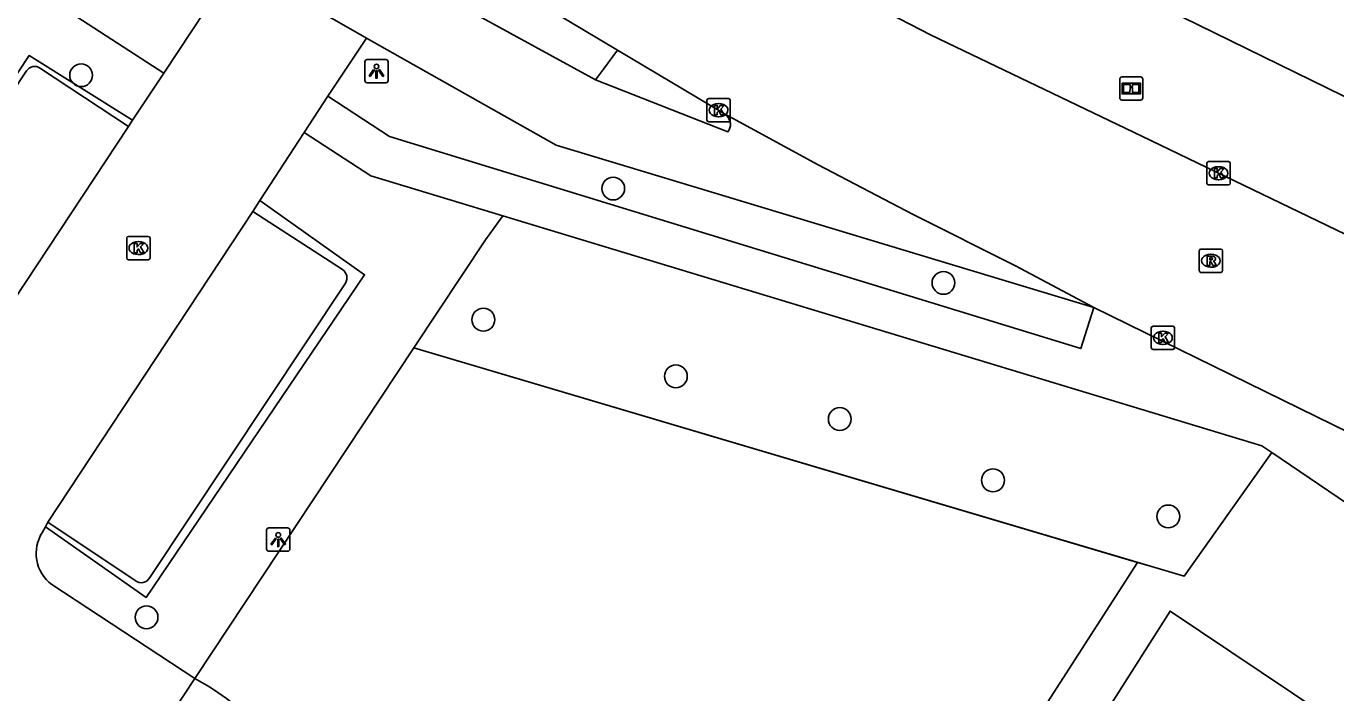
# Model space of a CAD drawing. Extents: x 159280 to 160375, y 384531 to 385872.
# Drawn here: x 159886.2 to 159942.5, y 384661.6 to 384690.2 of the extents above; entities that cross this region are included whole.
import ezdxf

# ---------------------------------------------------------------- set-up
doc = ezdxf.new("R2010")
doc.units = 0
for name, color, linetype in [('IMGEO_Boom', 7, 'Continuous'), ('IMGEO_Fietspad_open', 7, 'Continuous'), ('IMGEO_Groenvoorziening', 7, 'Continuous'), ('IMGEO_Haag', 7, 'Continuous'), ('IMGEO_Informatiebord', 7, 'Continuous'), ('IMGEO_Kolk', 7, 'Continuous'), ('IMGEO_Lichtpunt', 7, 'Continuous'), ('IMGEO_Muur', 7, 'Continuous'), ('IMGEO_Pand', 7, 'Continuous'), ('IMGEO_Parkeervlak_open', 7, 'Continuous'), ('IMGEO_Rijbaan_lokaal_open', 7, 'Continuous'), ('IMGEO_Rioolput', 7, 'Continuous'), ('IMGEO_Verkeerseiland_open', 7, 'Continuous'), ('IMGEO_Voetpad_halfverhard', 7, 'Continuous'), ('IMGEO_Voetpad_open', 7, 'Continuous')]:
    doc.layers.add(name, color=color, linetype=linetype)

msp = doc.modelspace()

# ---------------------------------------------------------------- linework, layer by layer
at = {"layer": 'IMGEO_Boom'}
for centre in [(159888.593, 384688.061), (159911.433, 384683.203), (159925.61, 384679.155), (159905.86, 384677.576), (159914.122, 384675.148), (159921.157, 384673.314), (159927.734, 384670.686), (159935.26, 384669.138), (159891.401, 384664.811)]:
    msp.add_circle(centre, 0.489, dxfattribs=at)
at = {"layer": 'IMGEO_Fietspad_open'}
for points in [[(159910.675, 384687.862), (159902.589, 384692.298)], [(159900.836, 384689.65), (159908.991, 384685.067), (159932.066, 384678.101)], [(159916.204, 384686.402), (159916.235, 384686.382), (159916.273, 384686.354), (159916.308, 384686.322), (159916.34, 384686.288), (159916.368, 384686.25), (159916.394, 384686.211), (159916.415, 384686.169), (159916.433, 384686.125), (159916.447, 384686.08), (159916.456, 384686.034), (159916.462, 384685.988), (159916.463, 384685.941), (159916.461, 384685.894), (159916.454, 384685.847), (159916.442, 384685.802), (159916.427, 384685.757), (159916.408, 384685.714), (159916.385, 384685.673), (159916.359, 384685.634), (159910.675, 384687.862)]]:
    msp.add_lwpolyline(points, dxfattribs=at)
at = {"layer": 'IMGEO_Groenvoorziening'}
for points in [[(159902.877, 384676.37), (159905.95, 384681.007), (159906.691, 384682.028)], [(159893.476, 384662.184), (159902.877, 384676.37)], [(159902.877, 384676.37), (159933.943, 384667.166)]]:
    msp.add_lwpolyline(points, dxfattribs=at)
at = {"layer": 'IMGEO_Haag'}
for points in [[(159877.255, 384675.123), (159886.356, 384688.908), (159890.803, 384686.136)], [(159896.266, 384682.682), (159900.764, 384679.502), (159891.387, 384665.663), (159887.062, 384668.695)]]:
    msp.add_lwpolyline(points, dxfattribs=at)
at = {"layer": 'IMGEO_Informatiebord'}
for p, q in [((159933.175, 384687.092), (159933.175, 384687.892)), ((159933.175, 384687.892), (159933.175, 384687.092)), ((159933.275, 384687.992), (159934.065, 384687.992)), ((159934.065, 384687.992), (159933.275, 384687.992)), ((159934.165, 384687.892), (159934.165, 384687.092)), ((159934.165, 384687.092), (159934.165, 384687.892)), ((159934.065, 384686.992), (159933.275, 384686.992)), ((159933.275, 384686.992), (159934.065, 384686.992))]:
    msp.add_line(p, q, dxfattribs=at)
for points in [[(159933.276, 384687.724), (159934.064, 384687.724), (159934.064, 384687.26), (159933.276, 384687.26), (159933.276, 384687.724)], [(159933.341, 384687.659), (159933.341, 384687.325), (159933.616, 384687.325), (159933.617, 384687.538), (159933.721, 384687.539), (159933.722, 384687.325), (159933.999, 384687.325), (159933.999, 384687.659), (159933.723, 384687.659), (159933.723, 384687.579), (159933.617, 384687.579), (159933.617, 384687.659), (159933.341, 384687.659)]]:
    msp.add_lwpolyline(points, dxfattribs=at)
for centre, start, end in [((159933.275, 384687.892), 90, 180), ((159933.275, 384687.892), 90, 180), ((159934.065, 384687.892), 0, 90), ((159934.065, 384687.892), 360, 90), ((159933.275, 384687.092), 180, 270), ((159933.275, 384687.092), 180, 270), ((159934.065, 384687.092), 270, 0), ((159934.065, 384687.092), 270, 0)]:
    msp.add_arc(centre, 0.1, start, end, dxfattribs=at)
at = {"layer": 'IMGEO_Kolk'}
for p, q in [((159915.457, 384686.138), (159915.457, 384686.99)), ((159915.532, 384687.064), (159916.384, 384687.064)), ((159915.945, 384686.844), (159915.97, 384686.844)), ((159916.458, 384686.99), (159916.458, 384686.138)), ((159915.968, 384686.284), (159915.943, 384686.284)), ((159916.384, 384686.064), (159915.532, 384686.064)), ((159936.918, 384683.433), (159936.918, 384684.285)), ((159936.993, 384684.359), (159937.845, 384684.359)), ((159937.406, 384684.139), (159937.431, 384684.139)), ((159937.919, 384684.285), (159937.919, 384683.433)), ((159937.845, 384683.359), (159936.993, 384683.359)), ((159937.429, 384683.579), (159937.404, 384683.579)), ((159890.624, 384681.149), (159891.476, 384681.149)), ((159890.549, 384680.223), (159890.549, 384681.075)), ((159891.037, 384680.929), (159891.062, 384680.929)), ((159891.55, 384681.075), (159891.55, 384680.223)), ((159891.476, 384680.149), (159890.624, 384680.149)), ((159891.06, 384680.369), (159891.035, 384680.369)), ((159934.531, 384676.372), (159934.531, 384677.224)), ((159934.606, 384677.298), (159935.458, 384677.298)), ((159935.532, 384677.224), (159935.532, 384676.372)), ((159935.019, 384677.078), (159935.044, 384677.078)), ((159935.458, 384676.298), (159934.606, 384676.298)), ((159935.042, 384676.518), (159935.017, 384676.518))]:
    msp.add_line(p, q, dxfattribs=at)
for points in [[(159915.457, 384686.138), (159915.457, 384686.99)], [(159915.532, 384687.064), (159916.384, 384687.064)], [(159915.778, 384686.764), (159915.901, 384686.764), (159915.901, 384686.613), (159916.031, 384686.764), (159916.195, 384686.764), (159916.049, 384686.613), (159916.202, 384686.364), (159916.05, 384686.364), (159915.965, 384686.528), (159915.901, 384686.461), (159915.901, 384686.364), (159915.778, 384686.364), (159915.778, 384686.764)], [(159916.458, 384686.99), (159916.458, 384686.138)], [(159916.384, 384686.064), (159915.532, 384686.064)], [(159936.918, 384683.433), (159936.918, 384684.285)], [(159936.993, 384684.359), (159937.845, 384684.359)], [(159937.239, 384684.059), (159937.362, 384684.059), (159937.362, 384683.908), (159937.492, 384684.059), (159937.656, 384684.059), (159937.51, 384683.908), (159937.663, 384683.659), (159937.511, 384683.659), (159937.426, 384683.823), (159937.362, 384683.756), (159937.362, 384683.659), (159937.239, 384683.659), (159937.239, 384684.059)], [(159937.919, 384684.285), (159937.919, 384683.433)], [(159937.845, 384683.359), (159936.993, 384683.359)], [(159890.624, 384681.149), (159891.476, 384681.149)], [(159890.549, 384680.223), (159890.549, 384681.075)], [(159890.87, 384680.849), (159890.993, 384680.849), (159890.993, 384680.698), (159891.123, 384680.849), (159891.287, 384680.849), (159891.141, 384680.698), (159891.294, 384680.449), (159891.142, 384680.449), (159891.057, 384680.613), (159890.993, 384680.546), (159890.993, 384680.449), (159890.87, 384680.449), (159890.87, 384680.849)], [(159891.55, 384681.075), (159891.55, 384680.223)], [(159891.476, 384680.149), (159890.624, 384680.149)], [(159934.531, 384676.372), (159934.531, 384677.224)], [(159934.606, 384677.298), (159935.458, 384677.298)], [(159935.532, 384677.224), (159935.532, 384676.372)], [(159934.852, 384676.998), (159934.975, 384676.998), (159934.975, 384676.847), (159935.105, 384676.998), (159935.269, 384676.998), (159935.123, 384676.847), (159935.276, 384676.598), (159935.124, 384676.598), (159935.039, 384676.762), (159934.975, 384676.695), (159934.975, 384676.598), (159934.852, 384676.598), (159934.852, 384676.998)], [(159935.458, 384676.298), (159934.606, 384676.298)]]:
    msp.add_lwpolyline(points, dxfattribs=at)
for centre, start, end in [((159915.534, 384686.988), 91.552, 178.448), ((159915.534, 384686.988), 91.552, 178.448), ((159916.382, 384686.988), 1.552, 88.448), ((159916.382, 384686.988), 1.552, 88.448), ((159915.534, 384686.14), 181.552, 268.448), ((159915.534, 384686.14), 181.552, 268.448), ((159916.382, 384686.14), 271.552, 358.448), ((159916.382, 384686.14), 271.552, 358.448), ((159936.995, 384684.283), 91.552, 178.448), ((159936.995, 384684.283), 91.552, 178.448), ((159937.843, 384684.283), 1.552, 88.448), ((159937.843, 384684.283), 1.552, 88.448), ((159936.995, 384683.435), 181.552, 268.448), ((159936.995, 384683.435), 181.552, 268.448), ((159937.843, 384683.435), 271.552, 358.448), ((159937.843, 384683.435), 271.552, 358.448), ((159890.626, 384681.073), 91.552, 178.448), ((159890.626, 384681.073), 91.552, 178.448), ((159891.474, 384681.073), 1.552, 88.448), ((159891.474, 384681.073), 1.552, 88.448), ((159890.626, 384680.225), 181.552, 268.448), ((159890.626, 384680.225), 181.552, 268.448), ((159891.474, 384680.225), 271.552, 358.448), ((159891.474, 384680.225), 271.552, 358.448), ((159934.608, 384677.222), 91.552, 178.448), ((159934.608, 384677.222), 91.552, 178.448), ((159935.456, 384677.222), 1.552, 88.448), ((159935.456, 384677.222), 1.552, 88.448), ((159934.608, 384676.374), 181.552, 268.448), ((159934.608, 384676.374), 181.552, 268.448), ((159935.456, 384676.374), 271.552, 358.448), ((159935.456, 384676.374), 271.552, 358.448)]:
    msp.add_arc(centre, 0.0765, start, end, dxfattribs=at)
for centre, major_axis, ratio, start_param, end_param in [((159915.944, 384686.564), (-0.387, 0.002), 0.722429, 4.712389, 7.853982), ((159915.969, 384686.564), (-0.39, 0.002), 0.717154, 1.570796, 4.712389), ((159937.405, 384683.859), (-0.387, 0.002), 0.722429, 4.712389, 7.853982), ((159937.43, 384683.859), (-0.39, 0.002), 0.717154, 1.570796, 4.712389), ((159891.036, 384680.649), (-0.387, 0.002), 0.722429, 4.712389, 7.853982), ((159891.061, 384680.649), (-0.39, 0.002), 0.717154, 1.570796, 4.712389), ((159935.018, 384676.798), (-0.387, 0.002), 0.722429, 4.712389, 7.853982), ((159935.043, 384676.798), (-0.39, 0.002), 0.717154, 1.570796, 4.712389)]:
    msp.add_ellipse(centre, major_axis=major_axis, ratio=ratio, start_param=start_param, end_param=end_param, dxfattribs=at)
at = {"layer": 'IMGEO_Lichtpunt'}
for p, q in [((159900.774, 384688.639), (159900.774, 384687.832)), ((159900.774, 384688.639), (159900.774, 384687.832)), ((159901.676, 384688.734), (159900.868, 384688.734)), ((159901.676, 384688.734), (159900.868, 384688.734)), ((159901.77, 384687.832), (159901.77, 384688.639)), ((159901.77, 384687.832), (159901.77, 384688.639)), ((159900.868, 384687.738), (159901.676, 384687.738)), ((159900.868, 384687.738), (159901.676, 384687.738)), ((159896.556, 384668.548), (159896.556, 384667.741)), ((159896.556, 384668.548), (159896.556, 384667.741)), ((159897.458, 384668.643), (159896.65, 384668.643)), ((159897.458, 384668.643), (159896.65, 384668.643)), ((159897.552, 384667.741), (159897.552, 384668.548)), ((159897.552, 384667.741), (159897.552, 384668.548)), ((159896.65, 384667.647), (159897.458, 384667.647)), ((159896.65, 384667.647), (159897.458, 384667.647))]:
    msp.add_line(p, q, dxfattribs=at)
for points in [[(159901.148, 384688.303), (159901.187, 384688.275), (159900.999, 384688.013), (159900.961, 384688.04), (159901.148, 384688.303)], [(159901.25, 384688.255), (159901.297, 384688.255), (159901.297, 384687.933), (159901.25, 384687.933), (159901.25, 384688.255)], [(159901.36, 384688.275), (159901.398, 384688.302), (159901.585, 384688.04), (159901.546, 384688.012), (159901.36, 384688.275)], [(159896.93, 384668.212), (159896.969, 384668.184), (159896.781, 384667.922), (159896.743, 384667.949), (159896.93, 384668.212)], [(159897.142, 384668.184), (159897.18, 384668.211), (159897.367, 384667.949), (159897.328, 384667.921), (159897.142, 384668.184)], [(159897.032, 384668.164), (159897.079, 384668.164), (159897.079, 384667.842), (159897.032, 384667.842), (159897.032, 384668.164)]]:
    msp.add_lwpolyline(points, dxfattribs=at)
for centre in [(159901.273, 384688.437), (159897.055, 384668.346)]:
    msp.add_circle(centre, 0.0994, dxfattribs=at)
for centre, start, end in [((159900.868, 384688.639), 90, 180), ((159900.868, 384688.639), 90, 180), ((159901.676, 384688.639), 0, 90), ((159901.676, 384688.639), 0, 90), ((159900.868, 384687.832), 180, 270), ((159900.868, 384687.832), 180, 270), ((159901.676, 384687.832), 270, 0), ((159901.676, 384687.832), 270, 360), ((159896.65, 384668.548), 90, 180), ((159896.65, 384668.548), 90, 180), ((159897.458, 384668.548), 0, 90), ((159897.458, 384668.548), 0, 90), ((159896.65, 384667.741), 180, 270), ((159896.65, 384667.741), 180, 270), ((159897.458, 384667.741), 270, 0), ((159897.458, 384667.741), 270, 360)]:
    msp.add_arc(centre, 0.0946, start, end, dxfattribs=at)
at = {"layer": 'IMGEO_Muur'}
for points in [[(159893.476, 384662.184), (159902.877, 384676.37)], [(159902.877, 384676.37), (159934.498, 384667.001)], [(159934.498, 384667.001), (159935.941, 384666.574), (159939.698, 384671.882)], [(159939.698, 384671.882), (159952.652, 384663.096)]]:
    msp.add_lwpolyline(points, dxfattribs=at)
at = {"layer": 'IMGEO_Pand'}
msp.add_lwpolyline([(159935.154, 384690.9), (159935.2, 384690.877), (159944.142, 384686.505), (159943.76, 384684.034), (159946.088, 384683.703)], dxfattribs=at)
at = {"layer": 'IMGEO_Parkeervlak_open'}
for points in [[(159886.255, 384688.244), (159877.859, 384675.606)], [(159890.622, 384685.865), (159886.846, 384688.352)], [(159899.816, 384679.723), (159895.961, 384682.215)], [(159891.544, 384666.516), (159899.936, 384679.138)], [(159887.17, 384668.892), (159890.915, 384666.383)]]:
    msp.add_lwpolyline(points, dxfattribs=at)
for centre, radius, start, end in [((159886.595, 384688.053), 0.39, 49.9669, 150.7452), ((159899.579, 384679.37), 0.425, 326.9874, 56.197), ((159891.172, 384666.722), 0.426, 232.877, 331.0013)]:
    msp.add_arc(centre, radius, start, end, dxfattribs=at)
at = {"layer": 'IMGEO_Rijbaan_lokaal_open'}
for points in [[(159953.954, 384675.938), (159953.554, 384676.116), (159946.022, 384679.718), (159934.129, 384685.441), (159925.079, 384689.78), (159921.394, 384691.691), (159918.952, 384692.875), (159917.367, 384693.715), (159914.039, 384695.768)], [(159911.613, 384689.143), (159903.646, 384693.894)], [(159895.266, 384692.85), (159900.836, 384689.65)], [(159892.14, 384688.148), (159893.936, 384690.85)], [(159899.189, 384687.163), (159900.836, 384689.65)], [(159916.204, 384686.402), (159911.613, 384689.143)], [(159890.803, 384686.136), (159892.14, 384688.148)], [(159899.189, 384687.163), (159898.168, 384685.6)], [(159932.066, 384678.101), (159928.698, 384679.88), (159924.315, 384682.091), (159920.234, 384684.214), (159916.204, 384686.402)], [(159890.622, 384685.865), (159881.764, 384672.483)], [(159890.803, 384686.136), (159890.622, 384685.865)], [(159896.266, 384682.682), (159898.168, 384685.6)], [(159895.961, 384682.215), (159896.266, 384682.682)], [(159887.17, 384668.892), (159895.961, 384682.215)], [(159953.859, 384667.43), (159945.282, 384671.62), (159932.066, 384678.101)], [(159939.698, 384671.882), (159935.941, 384666.574), (159934.498, 384667.001), (159933.943, 384667.166)], [(159939.698, 384671.882), (159952.652, 384663.096)], [(159887.062, 384668.695), (159887.17, 384668.892)], [(159886.937, 384668.468), (159887.062, 384668.695)], [(159933.943, 384667.166), (159919.674, 384645.016), (159916.263, 384644.943), (159898.506, 384656.984)], [(159893.476, 384662.184), (159887.332, 384666.216)], [(159948.313, 384656.384), (159935.334, 384665.074), (159908.611, 384623.041), (159921.279, 384615.144)], [(159891.582, 384659.328), (159893.476, 384662.184)]]:
    msp.add_lwpolyline(points, dxfattribs=at)
for centre, radius, start, end in [((159888.335, 384667.553), 1.671, 146.7783, 233.1186), ((159887.734, 384651.597), 12.044, 26.5693, 61.5267)]:
    msp.add_arc(centre, radius, start, end, dxfattribs=at)
at = {"layer": 'IMGEO_Rioolput'}
for p, q in [((159936.662, 384680.606), (159937.514, 384680.606)), ((159936.587, 384679.68), (159936.587, 384680.532)), ((159937.075, 384680.386), (159937.1, 384680.386)), ((159937.588, 384680.532), (159937.588, 384679.68)), ((159937.514, 384679.606), (159936.662, 384679.606)), ((159937.098, 384679.826), (159937.073, 384679.826))]:
    msp.add_line(p, q, dxfattribs=at)
for points in [[(159936.662, 384680.606), (159937.514, 384680.606)], [(159936.587, 384679.68), (159936.587, 384680.532)], [(159937.176, 384680.304), (159936.924, 384680.306), (159936.924, 384679.906)], [(159936.924, 384679.906), (159937.048, 384679.906), (159937.048, 384680.068), (159937.059, 384680.068)], [(159937.102, 384680.225), (159937.048, 384680.225), (159937.048, 384680.144)], [(159937.048, 384680.144), (159937.1, 384680.144)], [(159937.106, 384680.039), (159937.177, 384679.906), (159937.317, 384679.906), (159937.252, 384680.032)], [(159937.588, 384680.532), (159937.588, 384679.68)], [(159937.514, 384679.606), (159936.662, 384679.606)]]:
    msp.add_lwpolyline(points, dxfattribs=at)
for centre, radius, start, end in [((159936.664, 384680.53), 0.0765, 91.552, 178.448), ((159936.664, 384680.53), 0.0765, 91.552, 178.448), ((159937.512, 384680.53), 0.0765, 1.552, 88.448), ((159937.512, 384680.53), 0.0765, 1.552, 88.448), ((159937.058, 384680.015), 0.0533, 26.0293, 88.6989), ((159937.084, 384680.333), 0.19, 274.7715, 282.9687), ((159937.108, 384680.129), 0.0964, 77.0061, 93.1865), ((159937.122, 384680.186), 0.0378, 276.6634, 79.6772), ((159937.175, 384680.194), 0.109, 350.3612, 89.416), ((159937.173, 384680.194), 0.112, 277.5842, 350.9817), ((159937.157, 384679.979), 0.108, 29.5134, 73.7905), ((159936.664, 384679.682), 0.0765, 181.552, 268.448), ((159936.664, 384679.682), 0.0765, 181.552, 268.448), ((159937.512, 384679.682), 0.0765, 271.552, 358.448), ((159937.512, 384679.682), 0.0765, 271.552, 358.448)]:
    msp.add_arc(centre, radius, start, end, dxfattribs=at)
for centre, major_axis, ratio, start_param, end_param in [((159937.074, 384680.106), (-0.387, 0.002), 0.722429, 4.712389, 7.853982), ((159937.099, 384680.106), (-0.39, 0.002), 0.717154, 1.570796, 4.712389)]:
    msp.add_ellipse(centre, major_axis=major_axis, ratio=ratio, start_param=start_param, end_param=end_param, dxfattribs=at)
at = {"layer": 'IMGEO_Verkeerseiland_open'}
msp.add_lwpolyline([(159911.613, 384689.143), (159911.012, 384688.323), (159910.675, 384687.862)], dxfattribs=at)
at = {"layer": 'IMGEO_Voetpad_halfverhard'}
msp.add_lwpolyline([(159885.403, 384692.531), (159892.14, 384688.148)], dxfattribs=at)
at = {"layer": 'IMGEO_Voetpad_open'}
for points in [[(159932.066, 384678.101), (159931.507, 384676.339), (159901.832, 384685.427), (159899.189, 384687.163)], [(159898.168, 384685.6), (159901.024, 384683.743), (159906.691, 384682.028)], [(159906.691, 384682.028), (159939.272, 384672.171), (159939.698, 384671.882)]]:
    msp.add_lwpolyline(points, dxfattribs=at)

doc.saveas('drawing.dxf')
